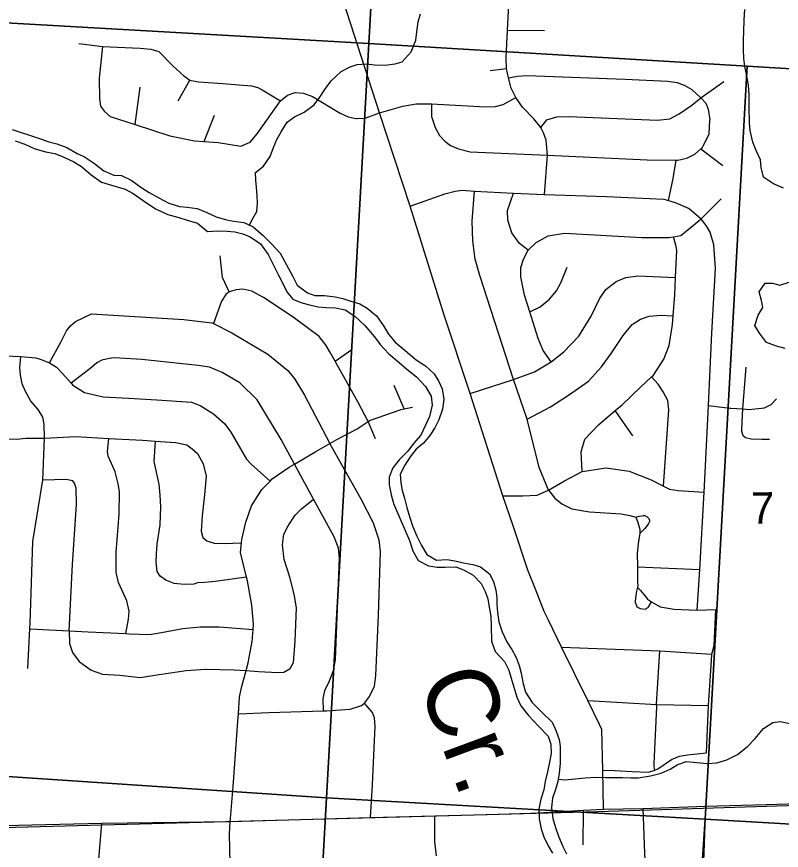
# Model space of a CAD drawing. Extents: x 114843 to 284848, y 317643 to 566895.
# Drawn here: x 257283 to 262651, y 384296 to 390148 of the extents above; entities that cross this region are included whole.
import ezdxf

# ---------------------------------------------------------------- set-up
doc = ezdxf.new("R2010")
doc.units = 0
for name, color, linetype in [('GM_X_City_Street', 7, 'Continuous'), ('GM_X_County_Road', 7, 'Continuous'), ('GM_X_Minor_River', 7, 'Continuous'), ('GM_X_Minor_River_Text', 7, 'Continuous'), ('GM_X_Rail_Line', 7, 'Continuous'), ('GM_X_Section', 7, 'Continuous'), ('GM_X_Section_Text', 7, 'Continuous'), ('GM_X_State_Route', 7, 'Continuous'), ('GM_X_US_Route', 7, 'Continuous')]:
    doc.layers.add(name, color=color, linetype=linetype)

msp = doc.modelspace()

# ---------------------------------------------------------------- linework, layer by layer
at = {"layer": 'GM_X_City_Street'}
for p, q in [((260728.6, 390052.4), (260988.8, 390051.1)), ((260607.7, 389771.2), (260721.9, 389785)), ((258417.6, 389557.3), (258499.4, 389702.5)), ((258115.1, 389391), (258149.8, 389654.3)), ((262086.6, 389578.4), (262248.3, 389694)), ((258600.7, 389272.1), (258672.2, 389456)), ((262085.6, 389219.3), (262240.3, 389102.7)), ((262088.4, 388728.5), (262228.5, 388870.4)), ((259518.9, 387729.2), (259635.9, 387811.6)), ((262381.6, 387394.1), (262404.3, 387688.5)), ((260004.4, 387395.1), (259933, 387557.8)), ((261609.8, 387205.3), (261485.5, 387382.8)), ((259803, 387185.1), (259750.9, 387306.8)), ((261641.3, 386286.5), (262079, 386266.4)), ((261260.1, 384334.5), (261261.9, 384576.6)), ((262110.8, 384344.1), (262120.2, 384606.5)), ((262103.3, 384134.1), (262110.8, 384344.1))]:
    msp.add_line(p, q, dxfattribs=at)
for points in [[(260989.2, 388900.7), (261008.8, 389174.7), (260999.4, 389280.3), (260981.7, 389331.9), (260962.1, 389370.6), (260914.2, 389430.6), (260833.8, 389512), (260788, 389580.6), (260755.2, 389647.2), (260735.3, 389718.3), (260721.9, 389785), (260719.2, 389860.4), (260728.6, 390052.4), (260753.3, 390507.6)], [(257719.7, 389958.6), (257887, 389939.6), (258150.3, 389926.9), (258226, 389919.6), (258281.7, 389904.6), (258379.8, 389802.6), (258456.5, 389733), (258499.4, 389702.5), (258559.6, 389691.1), (258731, 389678), (258932.3, 389662.5), (258976.1, 389651.7), (259005.7, 389635.1), (259134.3, 389557.9)], [(257887, 389939.6), (257863.4, 389717.5), (257864.9, 389571.1), (257872, 389518.9), (257899.3, 389482.3), (257940.7, 389447.5), (258115.1, 389391), (258359.6, 389311.8), (258532.6, 389276.6), (258600.7, 389272.1), (258698.1, 389265.7), (258856.3, 389238.8), (258922.9, 389267.4), (258972.1, 389325.9), (259134.3, 389557.9), (259183.6, 389597), (259239.5, 389616.9), (259297.8, 389610.8), (259360.5, 389587.5), (259553.3, 389470.3), (259609.5, 389444.8), (259665.7, 389432.3), (259671.1, 389432.5)], [(260735.3, 389718.3), (260799.9, 389731.6), (260864.5, 389734.3), (261555.9, 389708.3), (261851.1, 389695), (261918.8, 389685.8), (261974.3, 389664.8), (262021.8, 389637.9), (262086.6, 389578.4), (262120.4, 389540.4), (262137.2, 389499.5), (262149.9, 389423.1)], [(259829.3, 389472.3), (259995, 389521), (260087.6, 389536.7), (260195.4, 389535.4), (260531.9, 389518.4), (260635.4, 389514.8), (260697.8, 389530.4), (260788, 389580.6)], [(260195.4, 389535.4), (260196, 389447), (260220.3, 389369.5), (260250.9, 389313.7), (260290, 389275.1), (260329, 389243.1), (260386, 389219.7), (260467.4, 389198.8), (261008.8, 389174.7), (261708.1, 389144.2), (261911.7, 389140.6), (261925.6, 389140.4), (261987.7, 389155.3), (262044.1, 389182.4), (262085.6, 389219.3), (262092.7, 389225.6), (262111.2, 389257.4), (262144.3, 389324.9), (262149.9, 389423.1)], [(260962.1, 389370.6), (261004.2, 389423.3), (261074.4, 389446.1), (261158.3, 389446.7), (261782.6, 389421.6), (261868.6, 389430.1), (261935, 389465), (262021.9, 389527.6), (262086.6, 389578.4)], [(259671.1, 389432.5), (259730.3, 389435), (259829.3, 389472.3)], [(261859.9, 388857.5), (261891.5, 389012.7), (261911.7, 389140.6)], [(260045.3, 388818.4), (260288.4, 388904.2), (260361.5, 388924.2), (260411.1, 388931), (260497.4, 388923), (260771.3, 388909.9), (260989.2, 388900.7), (261424.3, 388884.6), (261825.2, 388867.5), (261859.9, 388857.5), (261906.7, 388844), (262003.8, 388802.2), (262088.4, 388728.5)], [(261016.2, 386823.4), (260951.4, 386984.4), (260866.9, 387323.5), (260770.1, 387601), (260534, 388330.3), (260503, 388446.5), (260484.8, 388573.6), (260481.6, 388713.7), (260497.4, 388923)], [(260873.1, 388509.4), (260812, 388556.6), (260759.4, 388631.7), (260730.9, 388718.5), (260728.1, 388786.7), (260771.3, 388909.9)], [(260873.1, 388509.4), (260929.9, 388562.6), (261014.5, 388609.2), (261128.6, 388627.2), (261675, 388597.5), (261864.6, 388598.2), (261894.3, 388603.6), (261944.7, 388612.8), (262033.8, 388685.4), (262088.4, 388728.5)], [(262060.3, 385982.4), (262079, 386266.4), (262108.3, 386809.5), (262128.3, 387182.1), (262139.3, 387418.5), (262162.7, 387925.3), (262188.3, 388379.9), (262177.1, 388546.5), (262150.7, 388635.2), (262127.4, 388675.7), (262088.4, 388728.5)], [(261251.9, 386955.3), (261246.6, 387093.4), (261272, 387181.2), (261367.5, 387283.8), (261485.5, 387382.8), (261533.6, 387423.2), (261665.4, 387549.2), (261740.3, 387620.2), (261752.6, 387631.8), (261826.3, 387742.8), (261863.9, 387840.4), (261886.3, 387986.3), (261891.5, 388048.6), (261903.8, 388196.5), (261908.9, 388316.7), (261917, 388509), (261911.6, 388545.2), (261894.3, 388603.6)], [(261034.4, 387725.8), (260979.1, 387803.9), (260944.6, 387888.7), (260885.3, 388075.3), (260847.9, 388193.1), (260822.1, 388321.9), (260823.2, 388388), (260842.1, 388445.8), (260873.1, 388509.4)], [(258776.1, 388216), (258728.2, 388316.8), (258712.8, 388469.5)], [(260885.3, 388075.3), (260958.3, 388111), (261023, 388164), (261073.9, 388223.2), (261102.8, 388278.8), (261146.6, 388390.3)], [(260466.7, 387501.7), (260770.1, 387601), (260918.4, 387656), (261034.4, 387725.8), (261124.4, 387795.5), (261229.3, 387906.2), (261316.7, 388044.8), (261374, 388168.1), (261418.8, 388233.2), (261491.7, 388289.8), (261558.4, 388316.1), (261644.6, 388329.4), (261908.9, 388316.7)], [(259750.9, 387306.8), (259679.6, 387439.9), (259609.8, 387565.5), (259524.5, 387719.3), (259518.9, 387729.2), (259481.9, 387794.3), (259456.7, 387840.8), (259405.8, 387901.9), (259224.5, 388039.4), (259017.2, 388177.4), (258934.1, 388221), (258870.5, 388236.1), (258824.5, 388231), (258776.1, 388216), (258752.1, 388198.1), (258721.4, 388150.6), (258664.1, 387993.8)], [(257514.7, 387717.7), (257596.9, 387867.6), (257632.5, 387942), (257662.1, 387978.4), (257696.3, 388008.5), (257809.7, 388062.5), (258457.8, 388022.9), (258653, 387999.4), (258664.1, 387993.8), (258793.5, 387928.8), (259046.5, 387779.9), (259186.3, 387663.2), (259235.2, 387604.2), (259303.2, 387490.7), (259481.5, 387151.5)], [(260866.9, 387323.5), (261030.3, 387410), (261157.4, 387490), (261296.8, 387589.8), (261388.4, 387690.4), (261455.8, 387783.4), (261541.7, 387910.2), (261604.9, 387987.3), (261661.4, 388024.4), (261723.6, 388045.3), (261805.6, 388051.9), (261891.5, 388048.6)], [(256976.8, 387776.6), (257313.7, 387761.5), (257418.6, 387752.3), (257455.8, 387741.7), (257514.7, 387717.7), (257563.8, 387687.3), (257605.1, 387643.1), (257665.5, 387575.2), (257677.6, 387561.6), (257760.5, 387510), (257889.8, 387479.7), (258067.3, 387470.5), (258266.7, 387458.9), (258509.9, 387442.6), (258571.4, 387417.5), (258666.2, 387359.6), (258742.9, 387292.1), (258785.8, 387231.2), (258855.7, 387113.7), (258896.4, 387040.8), (258929.8, 387006.1), (259062.1, 386887.2)], [(257362.8, 385572.3), (257376.2, 385850.2), (257378.1, 385888.8), (257397.7, 386463.9), (257467.4, 386895.2), (257478.8, 387189.3), (257477.2, 387286.9), (257466, 387336.6), (257434.8, 387390.6), (257382.8, 387449), (257345.3, 387516.6), (257322.3, 387569.8), (257310.1, 387633), (257305.1, 387686.4), (257313.7, 387761.5)], [(259437.8, 385274), (259435.1, 385359.2), (259446.1, 385417.1), (259479.1, 385486.7), (259508.3, 385558.4), (259521.5, 385632.3), (259528.5, 385814.6), (259549.5, 386349.6), (259542.7, 386417.9), (259512, 386496.6), (259367.5, 386761.1), (259364.9, 386765.9), (259233.6, 387007.1), (259140.3, 387178.8), (258971.3, 387458.5), (258849.5, 387576.9), (258725, 387649.3), (258637.8, 387686.9), (258558.1, 387700.4), (258161.6, 387741.5), (257970.2, 387752.9), (257932.2, 387749.5), (257882.1, 387736.4), (257845.9, 387717), (257809.4, 387685.6), (257665.5, 387575.2)], [(261823.6, 386852.2), (261862.3, 387387.3), (261853.4, 387453.6), (261822.5, 387514.3), (261785.5, 387569.1), (261740.3, 387620.2)], [(262139.3, 387418.5), (262290.6, 387400.3), (262295.6, 387399.7), (262381.6, 387394.1), (262423.2, 387391.4), (262533.2, 387401.5), (262579.5, 387424.8), (262616.1, 387464.2)], [(258785.7, 384007.3), (258778.5, 384408.4), (258783.2, 384498.5), (258784.3, 384518.6), (258804, 384744.8), (258838.2, 385233.4), (258839.5, 385255.1), (258846.5, 385371.6), (258861.6, 385439.5), (258893.7, 385557.3), (258908.4, 385611.1), (258936.9, 385762.9), (258942.5, 385846.8), (258944.9, 385883.1), (258935.2, 386017.6), (258904, 386186.6), (258897.4, 386212.6), (258853.5, 386386), (258860.7, 386455.5), (258863, 386478), (258891, 386599.8), (258932.8, 386713.4), (259004.6, 386828.4), (259062.1, 386887.2), (259077.7, 386903.2), (259196.9, 386985.4), (259233.6, 387007.1), (259384.4, 387096.3), (259481.5, 387151.5), (259531.5, 387179.9), (259672.5, 387255.6), (259750.9, 387306.8), (259759.3, 387312.2), (259982.1, 387390.5), (260004.4, 387395.1), (260062.2, 387407.1)], [(262567.4, 387180.4), (262513.5, 387179.3), (262439.7, 387182.6), (262399.9, 387191.4), (262382.2, 387205.7), (262374.7, 387235.9), (262375.9, 387304.1), (262381.6, 387394.1)], [(256947.2, 387195.6), (257135.1, 387185.8), (257285.3, 387181.5), (257347.6, 387189.2), (257405.5, 387188.7), (257478.8, 387189.3)], [(257478.8, 387189.3), (257699.5, 387200.3), (257930.7, 387187.3), (258166.1, 387174), (258258, 387168.5), (258399.4, 387159.9), (258478.9, 387142.4), (258516.4, 387113.7), (258551.8, 387081), (258592.5, 387008.1), (258613, 386921.5), (258602.8, 386791.4), (258584.4, 386643.3), (258578.6, 386535.2), (258589.8, 386490.9), (258617.4, 386468.3), (258669, 386451.4), (258740.8, 386450.1), (258860.7, 386455.5)], [(258049.5, 385817.4), (258069.2, 385918.7), (258072.2, 385974.7), (258057.4, 386047.2), (257997.7, 386176.6), (257982.9, 386247), (257981.3, 386389.4), (258003.7, 386655.6), (258004.4, 386814), (257995.3, 386868.3), (257974.8, 386952.9), (257949.8, 387011.4), (257926.7, 387062), (257921.3, 387096.2), (257930.7, 387187.3)], [(258897.4, 386212.6), (258676.4, 386182.6), (258602.5, 386175.9), (258552.6, 386174.8), (258526.4, 386165.2), (258458.5, 386162.4), (258388.8, 386169.6), (258331.3, 386192.7), (258291.9, 386221.5), (258270.4, 386253.9), (258263.5, 386318.2), (258264.5, 386378.3), (258269.6, 386444.4), (258289.9, 386580.4), (258296, 386706.6), (258291.4, 386788.9), (258282.7, 386867.2), (258260.5, 386971.9), (258249.4, 387026.2), (258258, 387168.5)], [(259726, 385330), (259760.7, 385375.5), (259795.9, 385449), (259805.1, 385523), (259824.2, 385947.8), (259837.6, 386392.6), (259829, 386472.9), (259789.1, 386592), (259702.1, 386761.9), (259481.5, 387151.5)], [(260696.2, 386785.4), (260836.2, 386783.9), (260936.1, 386788.2), (261016.2, 386823.4), (261129.4, 386889), (261251.9, 386955.3), (261420.3, 386980.1), (261583.6, 386957.2), (261738.3, 386896.3), (261813.5, 386856.9), (261823.6, 386852.2), (261867, 386831.9), (261926.7, 386822.8), (262108.3, 386809.5)], [(257652.5, 385836.2), (257674.5, 386302.6), (257703.5, 386723.1), (257701.4, 386837.4), (257690, 386873.7), (257678.3, 386890), (257630.6, 386898.8), (257467.4, 386895.2)], [(261016.2, 386823.4), (261061.5, 386767.9), (261110.7, 386729), (261180, 386693.6), (261305.4, 386671.4), (261526.7, 386657.5), (261588.2, 386645.8), (261613.4, 386639.7), (261629.1, 386634.3), (261653.4, 386641.4), (261671.5, 386645), (261681.3, 386646.5), (261694, 386645.2), (261709.4, 386636.8), (261719.8, 386626), (261725, 386612.4), (261725.4, 386603.8), (261715.2, 386586), (261693.2, 386555.5), (261680.5, 386542.5), (261658.1, 386518.8)], [(257652.5, 385836.2), (257655.2, 385747.6), (257676.1, 385685), (257722.9, 385622.1), (257805.8, 385560.4), (257885.1, 385533), (258006.7, 385524.8), (258150.2, 385510.2), (258284.3, 385529.9), (258472.4, 385558.6), (258608.3, 385568.3), (258809.8, 385562.7), (258893.7, 385557.3), (258981.3, 385551.7), (259116.8, 385543.2), (259158.8, 385546.5), (259203.1, 385571.8), (259225.8, 385615.5), (259238.3, 385763.7), (259248.2, 385998.1), (259231.8, 386094.6), (259199.9, 386213.4), (259162, 386336.4), (259149.8, 386440.9), (259159, 386514.9), (259190, 386574.5), (259239.1, 386647.8), (259281.8, 386693.1), (259367.5, 386761.1)], [(261629.1, 386634.3), (261642.4, 386604.8), (261658.2, 386549.6), (261658.1, 386518.8), (261649.3, 386466.8), (261639.9, 386380.8), (261641.3, 386286.5), (261641.7, 386254.5), (261642.4, 386174.2), (261644.1, 386158.2), (261641.2, 386144.2), (261635.4, 386116.3), (261626.6, 386068.3), (261626.1, 386038.2), (261637.6, 386005.9), (261659.3, 385993.5), (261695.2, 385988.9), (261715.3, 386000.5), (261739.9, 386040.2)], [(261641.2, 386144.2), (261659.5, 386121.8), (261700.6, 386075), (261712.3, 386058.8), (261739.9, 386040.2), (261801.2, 386005), (261898.8, 385989.3), (262060.3, 385982.4), (262192, 385987.6)], [(262125.9, 384980.1), (262140.8, 385312.3), (262160, 385629.4), (262164.1, 385672.5), (262178.7, 385733), (262192, 385987.6)], [(257376.2, 385850.2), (257652.5, 385836.2), (257784.3, 385829.5), (258049.5, 385817.4), (258073.5, 385816.3), (258215.1, 385809.8), (258299.2, 385824.4), (258449.4, 385853.8), (258571.3, 385865.7), (258705.1, 385865.3), (258942.5, 385846.8)], [(261107.1, 385723.1), (261797.3, 385695.8), (262164.1, 385672.5)], [(261764.2, 384857.7), (261758.2, 384885.5), (261758.7, 384904.5), (261777, 385303.5), (261775.9, 385320.6), (261797.3, 385695.8)], [(258839.5, 385255.1), (259054.3, 385263.7), (259437.8, 385274), (259457.7, 385274.6), (259625.5, 385287.6), (259703.8, 385312.3), (259726, 385330)], [(259768.3, 384525.8), (259780.3, 384755.6), (259792.6, 385016), (259801.1, 385164.2), (259794.2, 385226.5), (259780.8, 385262.8), (259726, 385330)], [(261293.2, 385347.4), (261775.9, 385320.6), (262140.8, 385312.3)], [(261398.9, 384858.2), (261480.4, 384855.5), (261604.5, 384849.2), (261717.7, 384844.4), (261764.2, 384857.7), (261784.2, 384868.6), (261881, 384933), (261937.3, 384956.1), (261993.4, 384965.1), (262125.9, 384980.1)], [(260231.1, 384256.7), (260218.3, 384355.1), (260219.8, 384538.4)], [(257732.8, 383463.6), (257716.2, 383508.8), (257731.2, 383686.1), (257737.5, 383814.6), (257751.5, 383874.4), (257790.9, 383938), (257823, 383999.8), (257847.6, 384090.4), (257881, 384486.8)]]:
    msp.add_lwpolyline(points, dxfattribs=at)
at = {"layer": 'GM_X_County_Road'}
msp.add_line((261403.8, 384583.7), (261398.9, 384858.2), dxfattribs=at)
for points in [[(261016.2, 385911.2), (260986.7, 385972.4), (260925.2, 386129.3), (260872.5, 386262.6), (260768.9, 386574.6), (260696.2, 386785.4), (260466.7, 387501.7), (260283.8, 388052.4), (260045.3, 388818.4), (259829.3, 389472.3), (259474.1, 390576), (259255.6, 391277.3), (258890.6, 392428.4), (258778.4, 392777.3)], [(261398.9, 384858.2), (261391.6, 385145.1), (261375.7, 385180), (261293.2, 385347.4), (261107.1, 385723.1), (261016.2, 385911.2)]]:
    msp.add_lwpolyline(points, dxfattribs=at)
at = {"layer": 'GM_X_Minor_River'}
for points in [[(258918.5, 388684.3), (258934.7, 388718.9), (258968.6, 388781.1), (258974.6, 388839.2), (258970.5, 388891.3), (258966.4, 388951.4), (258962.4, 389001.5), (258960.3, 389053.6), (259016.2, 389097.8), (259062.1, 389165.9), (259086, 389230.1), (259109.9, 389286.2), (259139.7, 389340.3), (259181.6, 389406.5), (259233.5, 389444.6), (259301.3, 389476.8), (259371.2, 389528.9), (259411.1, 389583.1), (259446.9, 389637.2), (259490.8, 389697.4), (259560.6, 389763.6), (259624.5, 389795.7), (259674.4, 389811.8), (259738.3, 389817.9), (259796.2, 389809.9), (259868.1, 389808), (259940, 389816.1), (259989.9, 389832.2), (260053.7, 389900.4), (260085.6, 389982.5), (260093.5, 390040.7), (260101.4, 390110.8), (260119.3, 390168.9)], [(262666.6, 388943.4), (262596.7, 388975.4), (262526.7, 389021.4), (262508.7, 389089.5), (262504.6, 389143.6), (262474.6, 389209.7), (262450.6, 389267.8), (262432.5, 389349.9), (262428.5, 389404), (262424.4, 389516.2), (262424.3, 389598.3), (262420.2, 389666.5), (262408.2, 389732.6), (262394.1, 389798.7), (262388, 389854.8), (262386, 389914.9), (262385.9, 389985), (262387.8, 390045.1), (262389.8, 390125.3), (262393.7, 390199.4)], [(257250.7, 389356.4), (257308.6, 389336.5), (257372.5, 389316.5), (257450.5, 389290.5), (257508.4, 389270.5), (257564.3, 389254.6), (257636.2, 389228.6), (257708.2, 389188.6), (257760.1, 389164.6), (257830.1, 389116.6), (257896, 389066.5), (257965.9, 389034.5), (258019.8, 389032.6), (258087.8, 389000.6), (258161.7, 388946.6), (258213.7, 388914.6), (258281.6, 388876.6), (258351.5, 388838.6), (258425.4, 388816.6), (258481.4, 388810.7), (258551.3, 388800.7), (258619.2, 388772.7), (258683.1, 388742.7), (258757, 388720.8), (258808.9, 388712.8), (258878.9, 388702.9), (258942.8, 388672.9), (259014.7, 388612.8), (259070.7, 388556.8), (259132.7, 388488.7), (259162.7, 388432.6), (259190.7, 388380.6), (259220.7, 388328.5), (259252.7, 388264.4), (259324.7, 388208.4), (259376.6, 388190.4), (259444.5, 388190.5), (259518.4, 388182.5), (259572.3, 388170.6), (259630.3, 388150.6), (259692.2, 388132.6), (259744.1, 388102.6), (259810.1, 388048.6), (259858.1, 387978.5), (259894.1, 387920.4), (259940.1, 387862.4), (260010, 387804.3), (260088, 387738.3), (260153.9, 387696.3), (260213.9, 387640.2), (260247.9, 387586.2), (260269.9, 387536.1), (260282, 387464), (260272.1, 387391.8), (260246.2, 387317.7), (260218.3, 387261.5), (260184.4, 387207.4), (260138.6, 387153.2), (260088.7, 387111.1), (260044.8, 387057), (260008.9, 387000.8), (259975, 386936.6), (259979.1, 386876.5), (259989.1, 386822.4), (260005.2, 386768.4), (260021.2, 386702.2), (260041.3, 386640.1), (260061.3, 386574), (260093.3, 386501.9), (260125.4, 386435.8), (260163.4, 386371.8), (260229.3, 386333.8), (260303.2, 386337.8), (260359.1, 386327.9), (260429, 386311.9), (260484.9, 386302), (260538.9, 386286), (260602.8, 386236), (260630.8, 386181.9), (260646.9, 386121.8), (260652.9, 386071.7), (260655, 386021.6), (260659, 385965.5), (260669.1, 385899.4), (260691.1, 385829.3), (260723.1, 385759.2), (260759.1, 385705.1), (260789.1, 385649), (260811.2, 385592.9)], [(257272.7, 389276.3), (257340.7, 389252.3), (257406.6, 389222.3), (257486.5, 389200.4), (257552.4, 389186.4), (257614.3, 389162.4), (257684.3, 389128.4), (257738.2, 389096.4), (257806.2, 389038.4), (257878.1, 388986.4), (257948, 388964.4), (258043.9, 388936.4), (258101.9, 388906.5), (258171.8, 388858.4), (258257.7, 388798.4), (258343.6, 388760.4), (258421.5, 388738.5), (258479.5, 388720.5), (258553.4, 388698.5), (258623.3, 388640.5), (258693.2, 388644.6), (258761.1, 388642.6), (258815, 388636.7), (258871, 388624.7), (258922.9, 388602.7), (258994.8, 388552.7), (259048.8, 388478.6), (259120.9, 388334.4), (259150.9, 388274.3), (259178.9, 388216.3), (259222.9, 388164.2), (259278.8, 388142.2), (259330.8, 388128.2), (259400.7, 388110.3), (259452.6, 388106.3), (259522.5, 388104.4), (259590.4, 388090.4), (259656.4, 388046.4), (259728.3, 387980.4), (259794.3, 387900.3), (259834.3, 387846.2), (259896.3, 387782.2), (259968.2, 387720.1), (260022.2, 387674.1), (260090.1, 387620.1), (260152.1, 387552), (260194.1, 387483.9), (260200.2, 387419.8), (260182.3, 387341.6), (260154.4, 387279.5), (260120.5, 387211.3), (260068.7, 387151.2), (260028.8, 387099), (259968.9, 387036.8), (259925.1, 386980.7), (259899.2, 386916.5), (259899.2, 386862.4), (259911.3, 386792.3), (259925.3, 386740.2), (259928.2, 386729.9)], [(262677.8, 387819.3), (262617.9, 387835.2), (262547.9, 387861.2), (262498, 387927.3), (262464, 387979.3), (262487.8, 388051.5), (262521.7, 388105.7), (262511.7, 388155.7), (262495.7, 388215.8), (262537.5, 388278), (262589.4, 388278), (262641.4, 388262.1), (262705.2, 388284.2)], [(259928.2, 386729.9), (260041.4, 386469.8), (260065.5, 386397.7), (260101.5, 386329.6), (260175.4, 386293.6), (260235.3, 386283.7), (260291.3, 386283.7), (260365.1, 386285.8), (260419.1, 386265.8), (260489, 386227.8), (260545, 386169.8), (260571, 386113.7), (260591, 386061.6), (260603.1, 385989.5), (260611.1, 385939.4), (260613.2, 385871.3), (260617.3, 385763.1), (260643.3, 385691), (260707.3, 385620.9), (260739.3, 385560.8), (260759.4, 385488.7), (260775.4, 385434.6), (260795.4, 385370.5), (260821.5, 385310.4), (260875.4, 385242.3), (260945.4, 385168.3), (261015.4, 385096.2), (261033.4, 385040.1), (261035.5, 384976), (261023.6, 384913.8), (261009.7, 384847.7), (260993.8, 384779.5), (260983.8, 384719.4), (260963.9, 384655.3), (260948, 384585.1), (260950.1, 384517), (260964.2, 384446.9), (260984.2, 384390.8), (261014.2, 384326.7), (261044.2, 384276.6)], [(260811.2, 385592.9), (260825.2, 385538.9), (260839.3, 385464.7), (260855.3, 385406.6), (260901.3, 385334.5), (260969.3, 385266.5), (261043.2, 385194.4), (261071.3, 385132.3), (261091.3, 385074.2), (261099.3, 385024.1), (261099.4, 384960), (261097.5, 384905.9), (261091.5, 384837.8), (261081.6, 384779.6), (261067.7, 384729.5), (261043.8, 384661.4), (261037.9, 384597.2), (261046, 384519.1), (261066, 384457), (261088, 384394.9), (261118.1, 384322.8), (261142.1, 384270.7)], [(261084.3, 384795), (261131.5, 384789.7), (261203.4, 384797.8), (261273.3, 384805.9), (261349.2, 384810), (261417.1, 384808.1), (261486.9, 384806.1), (261538.9, 384806.2), (261594.8, 384804.3), (261646.7, 384804.3), (261732.5, 384818.4), (261808.4, 384836.6), (261870.3, 384864.7), (261920.2, 384896.8), (261984, 384918.9), (262057.9, 384913), (262129.8, 384905), (262197.7, 384911.1), (262269.6, 384931.3), (262343.4, 384967.4), (262411.2, 385021.6), (262467.1, 385081.8), (262524.9, 385150), (262590.8, 385192.1), (262642.7, 385200.2), (262710.6, 385186.3)]]:
    msp.add_lwpolyline(points, dxfattribs=at)
at = {"layer": 'GM_X_Rail_Line'}
msp.add_lwpolyline([(232892, 384843.7), (237074.9, 384701), (241131.6, 384553), (246968.2, 384346.9), (248348.6, 384299.5), (249786.5, 384301.5), (254141.3, 384374.7), (261362.9, 384568.7), (267424.2, 384761.3)], dxfattribs=at)
at = {"layer": 'GM_X_Section'}
for points in [[(254638.3, 393044.7), (256032.8, 392956), (259328.2, 392778.5), (259910.4, 392740.8), (259755, 389959.7), (257084.4, 390112.1), (254478.9, 390267.6)], [(259910.4, 392740.8), (264181.6, 392520.3), (265222.4, 392465), (265051.2, 389641.9), (262411.9, 389801), (259755, 389959.7)], [(257084.4, 390112.1), (259755, 389959.7), (259459.2, 384663.6), (256798.7, 384841.7)], [(259755, 389959.7), (262411.9, 389801), (262116.9, 384513.9), (259459.2, 384663.6)], [(262411.9, 389801), (265051.2, 389641.9), (264739.3, 384361.7), (262116.9, 384513.9)], [(256798.7, 384841.7), (259459.2, 384663.6), (259165, 379457.5), (256512.4, 379599.1)], [(259459.2, 384663.6), (262116.9, 384513.9), (261768.5, 379295.2), (259165, 379457.5)], [(262116.9, 384513.9), (264739.3, 384361.7), (264439, 379121), (261768.5, 379295.2)]]:
    msp.add_lwpolyline(points, close=True, dxfattribs=at)
at = {"layer": 'GM_X_State_Route'}
for points in [[(261678.9, 384589.9), (261684.9, 384405.3), (261688.3, 384331.9)], [(261688.3, 384331.9), (261698.1, 384122.4), (261707.8, 383896.2), (261713.5, 383762.1), (261720.4, 383726), (261737.8, 383693.6), (261748.7, 383681.5)]]:
    msp.add_lwpolyline(points, dxfattribs=at)
at = {"layer": 'GM_X_US_Route'}
msp.add_line((260899, 384557.2), (261106.4, 384568.3), dxfattribs=at)
for points in [[(261106.4, 384568.3), (261261.9, 384576.6), (261403.8, 384583.7), (261678.9, 384589.9), (262120.2, 384606.5), (262546.6, 384618.3), (263520.8, 384647.5), (263965.5, 384661.7), (264238.2, 384674.8)], [(254115.9, 384391.4), (256481.1, 384453.1), (256798.6, 384459.9), (257881, 384486.8), (258777.1, 384498.4), (258783.2, 384498.5), (259768.3, 384525.8), (260219.8, 384538.4), (260586, 384548.5), (260893.8, 384557), (260899, 384557.2)]]:
    msp.add_lwpolyline(points, dxfattribs=at)

# ---------------------------------------------------------------- texts
at = {"layer": 'GM_X_Minor_River_Text'}
msp.add_text('Cr.', height=500.06, rotation=290.41428, dxfattribs=at).set_placement((260096.7, 385483.9))
at = {"layer": 'GM_X_Section_Text'}
msp.add_text('7', height=221, rotation=0.41517, dxfattribs=at).set_placement((262437.7, 386588.2))

doc.saveas('drawing.dxf')
